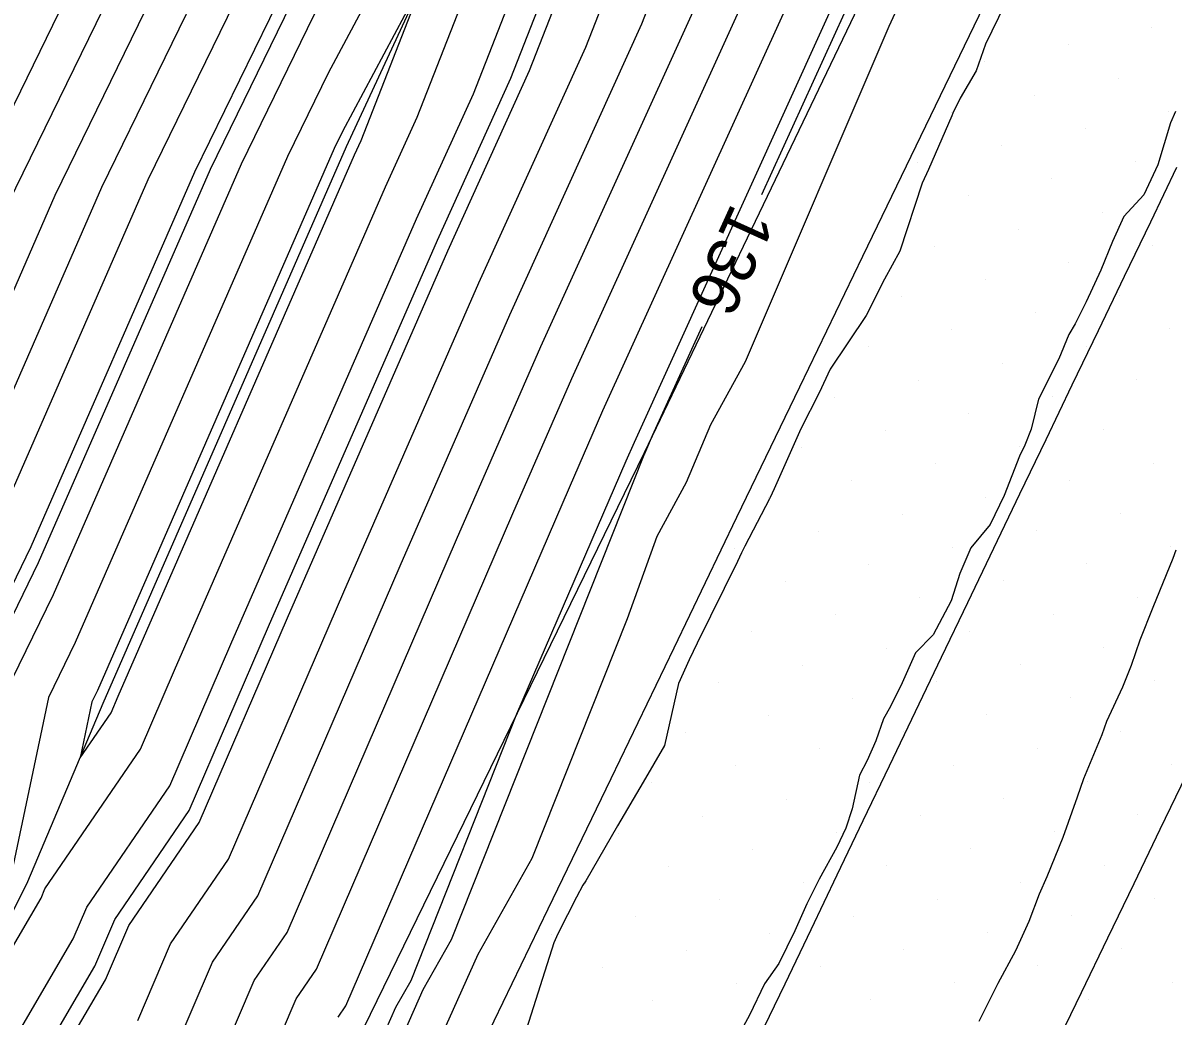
# Model space of a CAD drawing. Extents: x 2354170 to 2357230, y 866100 to 868290.
# Drawn here: x 2355291.18 to 2355338.78, y 866278.11 to 866319.23 of the extents above; entities that cross this region are included whole.
import ezdxf

# ---------------------------------------------------------------- set-up
doc = ezdxf.new("R2010")
doc.units = 0
for name, color, linetype in [('Default', 7, 'Continuous'), ('DTM Contours Major', 7, 'Continuous'), ('DTM Contours Minor', 7, 'Continuous'), ('DTM Contours Minor Text', 7, 'Continuous'), ('Exist DTM Breakline', 7, 'Continuous'), ('Exist DTM Scan Elevation Point', 7, 'Continuous'), ('Exist Roads EOP', 7, 'Continuous'), ('PH Exist DTM Breakline', 7, 'Continuous')]:
    doc.layers.add(name, color=color, linetype=linetype)

msp = doc.modelspace()

# ---------------------------------------------------------------- linework, layer by layer
at = {"layer": 'Default'}
for points in [[(2355346.547, 866426.331), (2355336.768, 866407.245), (2355332.879, 866399.721), (2355326.98, 866388.205), (2355325.175, 866384.927), (2355315.03, 866364.214), (2355311.726, 866358.149), (2355310.58, 866356.02), (2355301.98, 866338.364), (2355299.636, 866333.974), (2355288.647, 866311.443), (2355286.904, 866307.449), (2355279.659, 866292.572), (2355279.343, 866291.067), (2355277.379, 866286.427), (2355269.582, 866267.361)], [(2355346.545, 866413.183), (2355337.415, 866395.516), (2355334.675, 866390.167), (2355330.27, 866382.17), (2355325.205, 866371.828), (2355316.378, 866355.625), (2355313.316, 866349.936), (2355308.274, 866339.587), (2355301.426, 866326.76), (2355294.428, 866312.41), (2355289.665, 866301.5), (2355285.05, 866292.025), (2355284.22, 866288.074), (2355279.066, 866275.895)], [(2355340.027, 866409.224), (2355334.391, 866398.319), (2355329.545, 866388.859), (2355326.873, 866384.008), (2355318.422, 866366.752), (2355313.277, 866357.307), (2355311.492, 866353.992), (2355304.078, 866338.772), (2355300.233, 866331.569), (2355290.574, 866311.765), (2355287.824, 866305.466), (2355281.456, 866292.39), (2355280.968, 866290.07), (2355277.941, 866282.916), (2355271.317, 866266.718)], [(2355338.927, 866394.115), (2355337.24, 866390.821), (2355331.969, 866381.251), (2355328.597, 866374.366), (2355317.929, 866354.783), (2355314.227, 866347.909), (2355310.373, 866339.995), (2355302.023, 866324.355), (2355296.354, 866312.732), (2355290.585, 866299.517), (2355286.848, 866291.842), (2355285.846, 866287.077), (2355279.628, 866272.384)], [(2355307.474, 866311.114), (2355309.825, 866316.293), (2355318.648, 866338.833), (2355320.345, 866342.59), (2355324.053, 866352.236), (2355335.221, 866379.152), (2355321.03, 866353.1), (2355316.051, 866343.853), (2355314.569, 866340.81), (2355303.217, 866319.546), (2355300.208, 866313.377), (2355292.425, 866295.55), (2355290.442, 866291.477), (2355289.097, 866285.082), (2355280.753, 866265.362)], [(2355295.93, 866277.918), (2355297.289, 866281.095), (2355299.682, 866284.596), (2355304.457, 866295.671), (2355310.044, 866308.469), (2355314.474, 866318.226), (2355320.982, 866334.853), (2355325.394, 866344.623), (2355328.175, 866351.855), (2355336.64, 866372.256), (2355339.663, 866378.549)], [(2355297.265, 866276.227), (2355299.022, 866280.337), (2355300.896, 866283.079), (2355306.792, 866296.752), (2355311.329, 866307.146), (2355316.798, 866319.192), (2355322.15, 866332.863), (2355327.919, 866345.64), (2355330.235, 866351.664), (2355337.287, 866368.659), (2355341.828, 866378.112)], [(2355299.933, 866272.846), (2355302.488, 866278.82), (2355303.324, 866280.044), (2355311.461, 866298.914), (2355313.9, 866304.5), (2355321.447, 866321.125), (2355324.484, 866328.882), (2355332.969, 866347.673), (2355334.356, 866351.282), (2355338.581, 866361.464), (2355346.158, 866377.236)], [(2355291.94, 866275.064), (2355294.596, 866279.608), (2355295.556, 866281.853), (2355298.468, 866286.114), (2355302.123, 866294.59), (2355308.759, 866309.791), (2355312.149, 866317.259), (2355319.815, 866336.843), (2355322.869, 866343.607), (2355326.114, 866352.046), (2355332.101, 866366.476)], [(2355317.189, 866360.801), (2355314.828, 866356.466), (2355312.404, 866351.964), (2355306.176, 866339.18), (2355300.829, 866329.165), (2355292.501, 866312.087), (2355288.744, 866303.483), (2355283.253, 866292.207), (2355282.594, 866289.072), (2355278.504, 866279.405), (2355274.815, 866270.385)], [(2355295.371, 866269.014), (2355298.599, 866274.537), (2355300.755, 866279.578), (2355302.11, 866281.561), (2355309.127, 866297.833), (2355312.615, 866305.823), (2355319.123, 866320.158), (2355323.317, 866330.872), (2355330.444, 866346.657), (2355332.296, 866351.473), (2355335.956, 866360.295)], [(2355304.221, 866278.062), (2355304.538, 866278.526), (2355313.796, 866299.995), (2355315.185, 866303.177), (2355323.771, 866322.091), (2355325.651, 866326.892), (2355335.494, 866348.69), (2355336.417, 866351.091), (2355339.228, 866357.866)], [(2355340.495, 866350.531), (2355331.001, 866327.562), (2355330.154, 866325.881), (2355329.384, 866324.284), (2355328.592, 866322.7), (2355327.857, 866320.914), (2355327.02, 866319.083), (2355321.074, 866305.192), (2355319.633, 866302.589), (2355318.634, 866300.202), (2355317.41, 866297.966), (2355316.183, 866294.558), (2355312.238, 866284.632), (2355310.002, 866280.655), (2355308.5, 866277.295)], [(2355306.189, 866312.437), (2355307.5, 866315.326), (2355317.481, 866340.824), (2355317.82, 866341.573), (2355320.298, 866348.019), (2355316.963, 866341.825), (2355316.667, 866341.218), (2355303.813, 866317.142), (2355302.135, 866313.7), (2355293.346, 866293.567), (2355292.239, 866291.295), (2355290.723, 866284.084), (2355285.885, 866272.65), (2355291.928, 866282.99), (2355292.09, 866283.369), (2355296.039, 866289.149), (2355297.454, 866292.429), (2355306.189, 866312.437)], [(2355312.705, 866340.884), (2355312.471, 866340.403), (2355302.62, 866321.951), (2355298.281, 866313.055), (2355291.505, 866297.534), (2355288.645, 866291.66), (2355287.471, 866286.079), (2355280.19, 866268.873), (2355278.258, 866264.148), (2355277.348, 866261.759), (2355277.04, 866261.671), (2355276.558, 866260.821), (2355276.155, 866259.945), (2355272.434, 866249.729)], [(2355325.915, 866322.658), (2355316.47, 866301.854), (2355316.131, 866301.076), (2355311.613, 866290.599), (2355307.228, 866279.568), (2355306.602, 866278.454), (2355306.182, 866277.514), (2355305.692, 866276.594), (2355305.248, 866275.652), (2355302.601, 866269.465), (2355300.389, 866265.68), (2355298.499, 866261.311), (2355296.219, 866256.981), (2355295.908, 866256.462), (2355293.954, 866252.056), (2355291.877, 866247.68), (2355289.746, 866243.4), (2355286.357, 866237.869), (2355284.634, 866233.7), (2355283.785, 866232.093)], [(2355307.833, 866321.149), (2355304.41, 866314.737), (2355304.062, 866314.022), (2355294.266, 866291.584), (2355294.036, 866291.112), (2355293.55, 866288.8), (2355294.825, 866290.667), (2355295.119, 866291.348), (2355304.903, 866313.76), (2355305.176, 866314.36), (2355307.833, 866321.149)], [(2355331.815, 866319.997), (2355331.018, 866318.346), (2355330.631, 866317.247), (2355329.972, 866316.106), (2355329.666, 866315.488), (2355329.625, 866315.385), (2355328.654, 866313.161), (2355328.389, 866312.599), (2355327.471, 866309.777), (2355326.834, 866308.624), (2355326.08, 866307.116), (2355324.583, 866304.89), (2355324.136, 866303.916), (2355323.378, 866302.415), (2355322.269, 866299.933), (2355322.108, 866299.579), (2355322.082, 866299.523), (2355321.06, 866297.561), (2355320.925, 866297.291), (2355320.755, 866296.931), (2355319.082, 866293.541), (2355318.752, 866292.852), (2355318.311, 866291.88), (2355317.736, 866289.314), (2355316.847, 866287.795), (2355315.787, 866285.983), (2355314.482, 866283.707), (2355314.355, 866283.521), (2355314.084, 866283.03), (2355313.348, 866281.558), (2355313.258, 866281.38), (2355313.148, 866281.137), (2355312.023, 866277.578)], [(2355338.882, 866315.556), (2355338.676, 866315.093), (2355338.151, 866313.358), (2355337.575, 866312.11), (2355336.745, 866311.219), (2355336.277, 866310.171), (2355335.79, 866308.987), (2355335.177, 866307.678), (2355334.733, 866306.762), (2355334.459, 866306.322), (2355334.057, 866305.323), (2355333.646, 866304.538), (2355333.399, 866304.026), (2355333.204, 866303.642), (2355332.9, 866302.408), (2355332.647, 866301.742), (2355332.422, 866301.292), (2355331.783, 866299.666), (2355331.21, 866298.46), (2355330.41, 866297.495), (2355329.95, 866296.433), (2355329.593, 866295.292), (2355328.851, 866293.895), (2355328.119, 866293.142), (2355327.568, 866291.899), (2355327.085, 866290.929), (2355326.795, 866290.41), (2355326.475, 866289.496), (2355326.114, 866288.685), (2355325.795, 866288.073), (2355325.496, 866286.687), (2355325.233, 866285.878), (2355324.858, 866285.092), (2355324.126, 866283.772), (2355323.618, 866282.75), (2355323.122, 866281.63), (2355322.467, 866280.281), (2355321.873, 866279.443), (2355321.244, 866278.148), (2355320.768, 866277.252)], [(2355282.747, 866263.309), (2355293.262, 866281.299), (2355293.823, 866282.611), (2355297.254, 866287.631), (2355299.788, 866293.509), (2355307.474, 866311.114)]]:
    msp.add_lwpolyline(points, dxfattribs=at)
at = {"layer": 'DTM Contours Major'}
for points in [[(2355317.189, 866360.801), (2355314.828, 866356.466), (2355312.404, 866351.964), (2355306.176, 866339.18), (2355300.829, 866329.165), (2355292.501, 866312.087), (2355288.744, 866303.483), (2355283.253, 866292.207), (2355282.594, 866289.072), (2355278.504, 866279.405), (2355274.815, 866270.385)], [(2355295.371, 866269.014), (2355298.599, 866274.537), (2355300.755, 866279.578), (2355302.11, 866281.561), (2355309.127, 866297.833), (2355312.615, 866305.823), (2355319.123, 866320.158), (2355323.317, 866330.872), (2355330.444, 866346.657), (2355332.296, 866351.473), (2355335.956, 866360.295)]]:
    msp.add_lwpolyline(points, dxfattribs=at)
at = {"layer": 'DTM Contours Minor'}
for points in [[(2355407.018, 866492.981), (2355404.637, 866487.713), (2355403.129, 866484.793), (2355392.216, 866460.604), (2355391.559, 866459.237), (2355379.811, 866435.133), (2355378.381, 866432.158), (2355366.791, 866408.374), (2355365.995, 866406.866), (2355364.93, 866404.683), (2355363.188, 866401.383), (2355351.753, 866377.544), (2355351.21, 866376.215), (2355340.091, 866353.07), (2355339.164, 866350.837), (2355338.86, 866350.045), (2355327.207, 866324.238), (2355326.871, 866323.38), (2355321.752, 866312.104)], [(2355308.331, 866310.232), (2355311.374, 866316.937), (2355319.426, 866337.506), (2355322.028, 866343.268), (2355325.427, 866352.109), (2355335.777, 866377.053), (2355336.776, 866379.133), (2355341.753, 866391.314), (2355342.196, 866392.238), (2355355.699, 866417.805), (2355355.75, 866417.909), (2355361.981, 866429.708), (2355362.581, 866430.939), (2355375.051, 866456.87), (2355375.559, 866457.912), (2355382.058, 866471.427), (2355382.481, 866472.365), (2355392.371, 866491.519)], [(2355308.7, 866332.166), (2355302.819, 866321.149), (2355298.923, 866313.162), (2355291.812, 866296.872), (2355289.244, 866291.599), (2355288.013, 866285.747), (2355280.378, 866267.702)], [(2355284.428, 866263.535), (2355294.152, 866280.172), (2355294.979, 866282.106), (2355298.063, 866286.62), (2355301.345, 866294.23), (2355308.331, 866310.232)], [(2355319.272, 866306.64), (2355317.227, 866302.136), (2355316.946, 866301.479), (2355316.925, 866301.443), (2355316.911, 866301.409), (2355316.894, 866301.377), (2355316.876, 866301.329), (2355308.898, 866281.256), (2355307.735, 866279.188), (2355306.954, 866277.441)], [(2355338.894, 866297.393), (2355338.772, 866297.048), (2355337.942, 866295.025), (2355337.398, 866293.672), (2355337.046, 866292.62), (2355336.686, 866291.723), (2355336.022, 866290.3), (2355335.828, 866289.744), (2355335.078, 866287.927), (2355334.805, 866287.164), (2355334.223, 866285.495), (2355333.556, 866283.869), (2355333.231, 866283.154), (2355332.811, 866282.026), (2355332.258, 866280.799), (2355331.53, 866279.459), (2355331.089, 866278.575), (2355330.737, 866277.883)]]:
    msp.add_lwpolyline(points, dxfattribs=at)
at = {"layer": 'Exist DTM Breakline'}
for points in [[(2355321.642, 866277.184), (2355322.723, 866279.438), (2355323.803, 866281.693), (2355324.881, 866283.948), (2355325.96, 866286.204), (2355327.039, 866288.459), (2355328.118, 866290.714), (2355329.198, 866292.969), (2355330.279, 866295.223), (2355331.36, 866297.477), (2355332.441, 866299.731), (2355333.524, 866301.984), (2355334.608, 866304.238), (2355335.691, 866306.491), (2355336.773, 866308.744), (2355337.855, 866310.998), (2355338.937, 866313.252)], [(2355333.904, 866276.835), (2355334.99, 866279.086), (2355336.077, 866281.338), (2355337.163, 866283.59), (2355338.249, 866285.841), (2355339.336, 866288.093)]]:
    msp.add_lwpolyline(points, dxfattribs=at)
at = {"layer": 'Exist DTM Scan Elevation Point'}
for p, q in [((2355337.903, 866319.032), (2355337.903, 866319.032)), ((2355334.438, 866318.326), (2355334.438, 866318.326)), ((2355330.974, 866317.621), (2355330.974, 866317.621)), ((2355336.523, 866316.947), (2355336.523, 866316.947)), ((2355333.059, 866316.241), (2355333.059, 866316.241)), ((2355329.595, 866315.536), (2355329.595, 866315.536)), ((2355338.608, 866315.567), (2355338.608, 866315.567)), ((2355335.144, 866314.862), (2355335.144, 866314.862)), ((2355331.68, 866314.156), (2355331.68, 866314.156)), ((2355328.215, 866313.451), (2355328.215, 866313.451)), ((2355337.229, 866313.482), (2355337.229, 866313.482)), ((2355333.765, 866312.777), (2355333.765, 866312.777)), ((2355330.3, 866312.071), (2355330.3, 866312.071)), ((2355335.85, 866311.397), (2355335.85, 866311.397)), ((2355332.385, 866310.692), (2355332.385, 866310.692)), ((2355328.921, 866309.986), (2355328.921, 866309.986)), ((2355337.935, 866310.018), (2355337.935, 866310.018)), ((2355334.47, 866309.312), (2355334.47, 866309.312)), ((2355331.006, 866308.607), (2355331.006, 866308.607)), ((2355336.555, 866307.933), (2355336.555, 866307.933)), ((2355327.541, 866307.901), (2355327.541, 866307.901)), ((2355333.091, 866307.227), (2355333.091, 866307.227)), ((2355329.626, 866306.522), (2355329.626, 866306.522)), ((2355338.64, 866306.554), (2355338.64, 866306.554)), ((2355326.162, 866305.816), (2355326.162, 866305.816)), ((2355335.176, 866305.848), (2355335.176, 866305.848)), ((2355331.711, 866305.142), (2355331.711, 866305.142)), ((2355328.247, 866304.437), (2355328.247, 866304.437)), ((2355337.261, 866304.469), (2355337.261, 866304.469)), ((2355324.782, 866303.731), (2355324.782, 866303.731)), ((2355333.796, 866303.763), (2355333.796, 866303.763)), ((2355330.332, 866303.058), (2355330.332, 866303.058)), ((2355326.867, 866302.352), (2355326.867, 866302.352)), ((2355335.881, 866302.384), (2355335.881, 866302.384)), ((2355323.403, 866301.646), (2355323.403, 866301.646)), ((2355332.417, 866301.678), (2355332.417, 866301.678)), ((2355328.952, 866300.973), (2355328.952, 866300.973)), ((2355337.966, 866301.004), (2355337.966, 866301.004)), ((2355334.502, 866300.299), (2355334.502, 866300.299)), ((2355325.488, 866300.267), (2355325.488, 866300.267)), ((2355322.024, 866299.561), (2355322.024, 866299.561)), ((2355331.037, 866299.593), (2355331.037, 866299.593)), ((2355327.573, 866298.888), (2355327.573, 866298.888)), ((2355336.587, 866298.919), (2355336.587, 866298.919)), ((2355324.109, 866298.182), (2355324.109, 866298.182)), ((2355333.122, 866298.214), (2355333.122, 866298.214)), ((2355320.644, 866297.476), (2355320.644, 866297.476)), ((2355329.658, 866297.508), (2355329.658, 866297.508)), ((2355338.672, 866297.54), (2355338.672, 866297.54)), ((2355326.194, 866296.803), (2355326.194, 866296.803)), ((2355335.207, 866296.834), (2355335.207, 866296.834)), ((2355322.729, 866296.097), (2355322.729, 866296.097)), ((2355331.743, 866296.129), (2355331.743, 866296.129)), ((2355328.279, 866295.423), (2355328.279, 866295.423)), ((2355337.292, 866295.455), (2355337.292, 866295.455)), ((2355324.814, 866294.718), (2355324.814, 866294.718)), ((2355333.828, 866294.749), (2355333.828, 866294.749)), ((2355321.35, 866294.012), (2355321.35, 866294.012)), ((2355330.364, 866294.044), (2355330.364, 866294.044)), ((2355326.899, 866293.338), (2355326.899, 866293.338)), ((2355335.913, 866293.37), (2355335.913, 866293.37)), ((2355323.435, 866292.633), (2355323.435, 866292.633)), ((2355332.448, 866292.664), (2355332.448, 866292.664)), ((2355319.97, 866291.927), (2355319.97, 866291.927)), ((2355328.984, 866291.959), (2355328.984, 866291.959)), ((2355337.998, 866291.99), (2355337.998, 866291.99)), ((2355325.52, 866291.253), (2355325.52, 866291.253)), ((2355334.533, 866291.285), (2355334.533, 866291.285)), ((2355322.055, 866290.548), (2355322.055, 866290.548)), ((2355331.069, 866290.579), (2355331.069, 866290.579)), ((2355318.591, 866289.842), (2355318.591, 866289.842)), ((2355327.605, 866289.874), (2355327.605, 866289.874)), ((2355336.618, 866289.905), (2355336.618, 866289.905)), ((2355324.14, 866289.168), (2355324.14, 866289.168)), ((2355333.154, 866289.2), (2355333.154, 866289.2)), ((2355320.676, 866288.463), (2355320.676, 866288.463)), ((2355329.69, 866288.494), (2355329.69, 866288.494)), ((2355338.703, 866288.526), (2355338.703, 866288.526)), ((2355317.211, 866287.757), (2355317.211, 866287.757)), ((2355326.225, 866287.789), (2355326.225, 866287.789)), ((2355335.239, 866287.82), (2355335.239, 866287.82)), ((2355322.761, 866287.083), (2355322.761, 866287.083)), ((2355331.775, 866287.115), (2355331.775, 866287.115)), ((2355319.296, 866286.378), (2355319.296, 866286.378)), ((2355328.31, 866286.409), (2355328.31, 866286.409)), ((2355337.324, 866286.441), (2355337.324, 866286.441)), ((2355315.832, 866285.672), (2355315.832, 866285.672)), ((2355324.846, 866285.704), (2355324.846, 866285.704)), ((2355333.86, 866285.735), (2355333.86, 866285.735)), ((2355321.381, 866284.998), (2355321.381, 866284.998)), ((2355330.395, 866285.03), (2355330.395, 866285.03)), ((2355317.917, 866284.293), (2355317.917, 866284.293)), ((2355326.931, 866284.324), (2355326.931, 866284.324)), ((2355335.945, 866284.356), (2355335.945, 866284.356)), ((2355332.48, 866283.65), (2355332.48, 866283.65)), ((2355314.453, 866283.587), (2355314.453, 866283.587)), ((2355323.466, 866283.619), (2355323.466, 866283.619)), ((2355320.002, 866282.913), (2355320.002, 866282.913)), ((2355329.016, 866282.945), (2355329.016, 866282.945)), ((2355338.03, 866282.977), (2355338.03, 866282.977)), ((2355316.538, 866282.208), (2355316.538, 866282.208)), ((2355325.551, 866282.239), (2355325.551, 866282.239)), ((2355334.565, 866282.271), (2355334.565, 866282.271)), ((2355313.073, 866281.502), (2355313.073, 866281.502)), ((2355322.087, 866281.534), (2355322.087, 866281.534)), ((2355331.101, 866281.565), (2355331.101, 866281.565)), ((2355318.622, 866280.828), (2355318.622, 866280.828)), ((2355327.636, 866280.86), (2355327.636, 866280.86)), ((2355336.65, 866280.892), (2355336.65, 866280.892)), ((2355315.158, 866280.123), (2355315.158, 866280.123)), ((2355324.172, 866280.154), (2355324.172, 866280.154)), ((2355333.186, 866280.186), (2355333.186, 866280.186)), ((2355320.707, 866279.449), (2355320.707, 866279.449)), ((2355329.721, 866279.48), (2355329.721, 866279.48)), ((2355338.735, 866279.512), (2355338.735, 866279.512)), ((2355317.243, 866278.743), (2355317.243, 866278.743)), ((2355326.257, 866278.775), (2355326.257, 866278.775)), ((2355335.271, 866278.807), (2355335.271, 866278.807))]:
    msp.add_line(p, q, dxfattribs=at)
at = {"layer": 'Exist Roads EOP'}
msp.add_lwpolyline([(2355338.974, 866336.568), (2355336.36, 866331.167), (2355333.748, 866325.765), (2355331.139, 866320.362), (2355328.532, 866314.958), (2355325.926, 866309.554), (2355323.32, 866304.149), (2355320.716, 866298.744), (2355318.111, 866293.339), (2355315.505, 866287.934), (2355312.899, 866282.53), (2355310.294, 866277.125)], dxfattribs=at)
at = {"layer": 'PH Exist DTM Breakline'}
for points in [[(2355493.481, 866667.653), (2355482.335, 866644.759), (2355460.278, 866598.533), (2355441.015, 866560.468), (2355418.38, 866513.657), (2355393.36, 866459.386), (2355366.298, 866402.738), (2355340.515, 866350.712), (2355316.886, 866301.426), (2355305.28, 866277.599)], [(2355281.117, 866263.09), (2355291.385, 866283.678), (2355294.507, 866291.064), (2355304.567, 866314.107), (2355322.328, 866352.396), (2355341.35, 866391.869), (2355361.718, 866430.873), (2355381.648, 866471.864), (2355403.329, 866518.372), (2355424.612, 866562.24), (2355423.403, 866563.319), (2355423.174, 866564.881), (2355424.474, 866567.914), (2355426.326, 866567.421), (2355427.666, 866565.955), (2355427.962, 866564.005), (2355426.4, 866561.553)]]:
    msp.add_lwpolyline(points, dxfattribs=at)

# ---------------------------------------------------------------- texts
at = {"layer": 'DTM Contours Minor Text'}
msp.add_text('136', height=2, rotation=245.5832, dxfattribs=at).set_placement((2355320.529, 866311.829))

doc.saveas('drawing.dxf')
